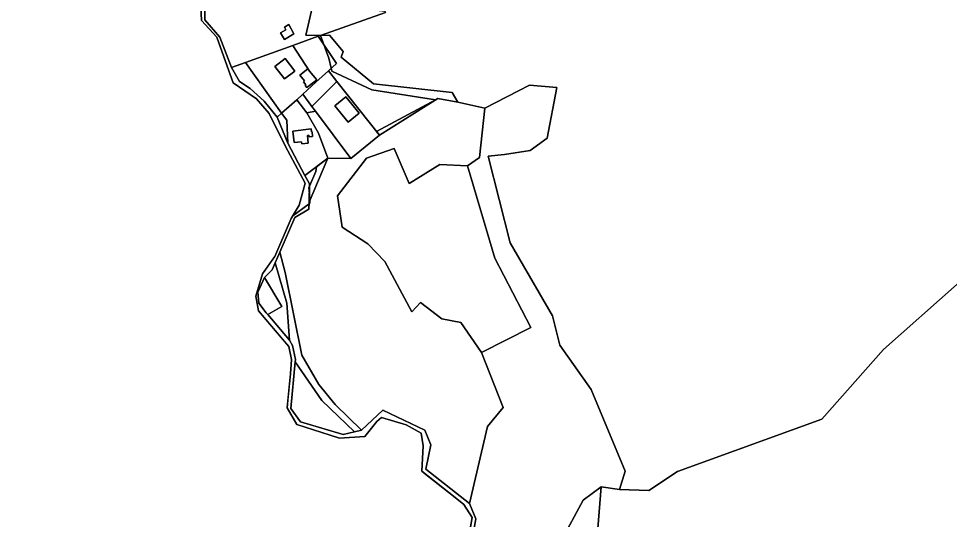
# Model space of a CAD drawing. Extents: x -477304 to -465429, y -1159113 to -1149210.
# Drawn here: x -476469.4 to -476001.7, y -1153694.5 to -1153442.6 of the extents above; entities that cross this region are included whole.
import ezdxf

# ---------------------------------------------------------------- set-up
doc = ezdxf.new("R2010")
doc.units = 0
for name, color, linetype in [('BPEJ_s', 7, 'Continuous'), ('ostatni_s', 7, 'Continuous'), ('PUPFL_s', 7, 'Continuous'), ('trav_porost_s', 7, 'Continuous'), ('voda_s', 7, 'Continuous'), ('zahrada_s', 7, 'Continuous')]:
    doc.layers.add(name, color=color, linetype=linetype)

msp = doc.modelspace()

# ---------------------------------------------------------------- linework, layer by layer
at = {"layer": 'BPEJ_s'}
for p, q in [((-476331.66, -1153541.75), (-476331.65, -1153541.75)), ((-476341.64, -1153563.62), (-476343.36, -1153566.03)), ((-476350.28, -1153582.25), (-476350.08, -1153583.28)), ((-476329.6, -1153646.76), (-476317.5, -1153650.64)), ((-476295.43, -1153652.79), (-476292.04, -1153648.55)), ((-476266.79, -1153670.31), (-476264.7, -1153671.95))]:
    msp.add_line(p, q, dxfattribs=at)
for points in [[(-476469.44, -1153302.84), (-476465.62, -1153305.59), (-476462.52, -1153314.71), (-476461.47, -1153317.8), (-476462.31, -1153337.1), (-476459.47, -1153347.25), (-476453.13, -1153354.27), (-476434.77, -1153364.18), (-476417.39, -1153374.78), (-476413.17, -1153379.06), (-476396.78, -1153414.37), (-476394.56, -1153419.33), (-476381.89, -1153425.52), (-476378.24, -1153429.87), (-476377.6, -1153443.54), (-476369.87, -1153451.92), (-476364.68, -1153466.61), (-476361.59, -1153474.95), (-476349.92, -1153482.92), (-476343.55, -1153490.4), (-476335.45, -1153506.67), (-476325.49, -1153525.38), (-476328.44, -1153536.44), (-476331.66, -1153541.75)], [(-476321.25, -1153434.31), (-476325.15, -1153450.94), (-476317.75, -1153451.14), (-476313.5, -1153462.5), (-476312.32, -1153467.61), (-476312, -1153469), (-476292, -1153478.5), (-476260, -1153483.5), (-476289.5, -1153499.5), (-476288.12, -1153501.24), (-476302.48, -1153513.07), (-476313.98, -1153512.84), (-476319.74, -1153517.13), (-476320, -1153519.5), (-476323.24, -1153526.91), (-476323.5, -1153527.5), (-476323.29, -1153530.85), (-476323.07, -1153534.31), (-476323, -1153535.5), (-476323.4, -1153535.79), (-476331.65, -1153541.75), (-476331.66, -1153541.75), (-476332.5, -1153543.15), (-476340.68, -1153562.28), (-476341.64, -1153563.62)], [(-476313.98, -1153512.84), (-476302.48, -1153513.07), (-476288.12, -1153501.24), (-476289.5, -1153499.5), (-476260, -1153483.5), (-476292, -1153478.5), (-476312, -1153469), (-476312.32, -1153467.61), (-476313.5, -1153462.5), (-476317.75, -1153451.14), (-476325.15, -1153450.94), (-476321.25, -1153434.31)], [(-476331.65, -1153541.75), (-476323.4, -1153535.79), (-476323, -1153535.5), (-476323.07, -1153534.31), (-476323.29, -1153530.85), (-476323.5, -1153527.5), (-476323.24, -1153526.91), (-476320, -1153519.5), (-476319.74, -1153517.13), (-476313.98, -1153512.84)], [(-476343.36, -1153566.03), (-476346.92, -1153571), (-476350.28, -1153582.25)], [(-476350.08, -1153583.28), (-476348.88, -1153589.54), (-476336.83, -1153603.79), (-476333.7, -1153607.49), (-476332.24, -1153614.05), (-476332.85, -1153621.28), (-476333.96, -1153632.7), (-476334.52, -1153638.44), (-476329.6, -1153646.76)], [(-476292.04, -1153648.55), (-476289.45, -1153645.32), (-476287.06, -1153643.2), (-476280.85, -1153645.09), (-476274.67, -1153646.97), (-476267.13, -1153651.17), (-476266.15, -1153657.52), (-476266.79, -1153670.31)], [(-476317.5, -1153650.64), (-476308.09, -1153653.66), (-476295.43, -1153652.79)], [(-476264.7, -1153671.95), (-476250.12, -1153683.41), (-476245.71, -1153687.07), (-476241.45, -1153693.6), (-476243.23, -1153703.64)]]:
    msp.add_lwpolyline(points, dxfattribs=at)
at = {"layer": 'ostatni_s'}
for points in [[(-476285.01, -1153439.63), (-476317.75, -1153451.14), (-476325.15, -1153450.94), (-476321.25, -1153434.31), (-476285.61, -1153438.87)], [(-476335.79, -1153453.08), (-476337.75, -1153449.75), (-476335.13, -1153448.21), (-476335.86, -1153446.89), (-476333.64, -1153445.65), (-476331.05, -1153450.29)], [(-476320.37, -1153474.03), (-476319.63, -1153473.44), (-476323.18, -1153469.05), (-476331.65, -1153456.13), (-476318.84, -1153451.52), (-476309.7, -1153465.2), (-476313.72, -1153468.89), (-476320.02, -1153474.66)], [(-476306.29, -1153459.14), (-476307.41, -1153462), (-476291.11, -1153475.5), (-476251.49, -1153479.8), (-476248.74, -1153484.62), (-476258.77, -1153482.88), (-476288.12, -1153501.24), (-476309.49, -1153474.25), (-476313.72, -1153468.89), (-476309.7, -1153465.2), (-476318.84, -1153451.52), (-476317.75, -1153451.14), (-476313.17, -1153450.96)], [(-476353.06, -1153477.77), (-476358.49, -1153474.24), (-476362.51, -1153467.22), (-476355.41, -1153464.67), (-476337.32, -1153490.26), (-476339.53, -1153492.24), (-476346.01, -1153484.15)], [(-476335.85, -1153473), (-476340.7, -1153466.7), (-476335.5, -1153462.7), (-476330.66, -1153469.01)], [(-476328.05, -1153471.04), (-476324.07, -1153467.95), (-476323.18, -1153469.05), (-476319.63, -1153473.44), (-476320.37, -1153474.03), (-476324.52, -1153477.33), (-476325.41, -1153476.21), (-476325.08, -1153475.95), (-476326.28, -1153474.43), (-476325.7, -1153473.97)], [(-476309.49, -1153474.25), (-476322.05, -1153486.79), (-476326.61, -1153480.65), (-476320.02, -1153474.66), (-476313.72, -1153468.89)], [(-476326.61, -1153480.65), (-476322.05, -1153486.79), (-476320.27, -1153489.18), (-476324.58, -1153490.06), (-476329.65, -1153483.42)], [(-476310.49, -1153486.55), (-476304.93, -1153481.94), (-476298.29, -1153490.17), (-476303.85, -1153494.78)], [(-476337.32, -1153490.26), (-476334.66, -1153493.64), (-476334.1, -1153505.22), (-476339.53, -1153492.24)], [(-476324.32, -1153501.35), (-476323.85, -1153505.24), (-476327.15, -1153505.63), (-476327.28, -1153504.58), (-476331.01, -1153505.02), (-476331.69, -1153499.25), (-476322.46, -1153498.16), (-476322.3, -1153499.55), (-476321.98, -1153499.52), (-476321.7, -1153501.9), (-476323.49, -1153502.11), (-476323.59, -1153501.27)], [(-476325.66, -1153521.55), (-476313.98, -1153512.84), (-476323.34, -1153534.94), (-476323.23, -1153525.8)], [(-476310.27, -1153636.72), (-476297.08, -1153649.67), (-476300.67, -1153650.48), (-476316.97, -1153634.76), (-476330.42, -1153615.23), (-476330.32, -1153614.13), (-476331.75, -1153606.97), (-476333.29, -1153604.35), (-476334.7, -1153585.77), (-476340.48, -1153565.47), (-476338.18, -1153560.15), (-476335.5, -1153570.35), (-476327.06, -1153611.84), (-476318.59, -1153626.69)], [(-476340.48, -1153565.47), (-476334.7, -1153585.77), (-476333.29, -1153604.35), (-476344.24, -1153591.53), (-476337.08, -1153587.38), (-476345.92, -1153572.87), (-476342.04, -1153569.07)], [(-476348.75, -1153585.83), (-476349.15, -1153580.29), (-476345.92, -1153572.87), (-476337.08, -1153587.38), (-476344.24, -1153591.53), (-476345.08, -1153590.55)], [(-476300.67, -1153650.48), (-476306.4, -1153651.77), (-476327.82, -1153645.4), (-476332.58, -1153638.66), (-476330.42, -1153615.23), (-476316.97, -1153634.76)]]:
    msp.add_lwpolyline(points, close=True, dxfattribs=at)
at = {"layer": 'PUPFL_s'}
for points in [[(-475997.76, -1153576.14), (-476034.71, -1153609.09), (-476065.7, -1153644.11), (-476138.37, -1153670.35), (-476152.76, -1153679.98), (-476167.46, -1153679.41), (-476164.54, -1153670.32), (-476181.77, -1153629.24), (-476197.37, -1153606.95), (-476201.12, -1153592.18), (-476222.33, -1153555.36), (-476233.44, -1153511.83), (-476225.3, -1153511.01), (-476212.39, -1153509.02), (-476203.82, -1153502.73), (-476198.92, -1153477.35), (-476212.73, -1153476.14), (-476235.18, -1153487.63), (-476248.74, -1153484.62), (-476251.49, -1153479.8), (-476291.11, -1153475.5), (-476307.41, -1153462), (-476306.29, -1153459.14), (-476313.17, -1153450.96), (-476317.75, -1153451.14), (-476285.01, -1153439.63)], [(-476241.6, -1153705.3), (-476239.62, -1153694.23), (-476242.91, -1153686.53), (-476233.77, -1153647.74), (-476225.88, -1153638.26), (-476236.79, -1153610.55), (-476211.96, -1153597.98), (-476230.14, -1153563.14), (-476243.89, -1153516.72), (-476237.88, -1153512.5), (-476235.18, -1153487.63), (-476212.73, -1153476.14), (-476198.92, -1153477.35), (-476203.82, -1153502.73), (-476212.39, -1153509.02), (-476225.3, -1153511.01), (-476233.44, -1153511.83), (-476222.33, -1153555.36), (-476201.12, -1153592.18), (-476197.37, -1153606.95), (-476181.77, -1153629.24), (-476164.54, -1153670.32), (-476167.46, -1153679.41), (-476176.7, -1153678.16), (-476185.68, -1153684.75), (-476196.99, -1153705.68)], [(-476241.39, -1153992.74), (-476238.3, -1153938.61), (-476227.09, -1153894.85), (-476227.02, -1153888.18), (-476224.98, -1153868.35), (-476179.46, -1153884.25), (-476175.43, -1153850.5), (-476183.68, -1153837.32), (-476184.38, -1153812.39), (-476189.18, -1153801.39), (-476166.14, -1153714.5), (-476178.61, -1153703.23), (-476176.7, -1153678.16), (-476167.46, -1153679.41), (-476152.76, -1153679.98), (-476138.37, -1153670.35), (-476065.7, -1153644.11), (-476034.71, -1153609.09), (-475997.76, -1153576.14)]]:
    msp.add_lwpolyline(points, dxfattribs=at)
for points in [[(-476309.17, -1153531.74), (-476306.89, -1153547.56), (-476293.85, -1153555.93), (-476285.32, -1153564.73), (-476271.82, -1153590.14), (-476267.39, -1153585.34), (-476256.69, -1153593.65), (-476247.25, -1153595.5), (-476236.79, -1153610.55), (-476225.88, -1153638.26), (-476233.77, -1153647.74), (-476242.91, -1153686.53), (-476264.81, -1153669.17), (-476262.19, -1153657), (-476265.21, -1153649.58), (-476286.41, -1153639.51), (-476297.08, -1153649.67), (-476310.27, -1153636.72), (-476318.59, -1153626.69), (-476327.06, -1153611.84), (-476335.5, -1153570.35), (-476338.18, -1153560.15), (-476330.64, -1153542.74), (-476323.6, -1153538.43), (-476323.34, -1153534.94), (-476313.98, -1153512.84), (-476318.75, -1153500.26), (-476324.58, -1153490.06), (-476320.27, -1153489.18), (-476302.48, -1153513.07), (-476288.12, -1153501.24), (-476258.77, -1153482.88), (-476248.74, -1153484.62), (-476235.18, -1153487.63), (-476237.88, -1153512.5), (-476243.89, -1153516.72), (-476257.69, -1153515.98), (-476273.17, -1153525.52), (-476280.65, -1153508.04), (-476294.54, -1153512.91)], [(-476309.17, -1153531.74), (-476294.54, -1153512.91), (-476280.65, -1153508.04), (-476273.17, -1153525.52), (-476257.69, -1153515.98), (-476243.89, -1153516.72), (-476230.14, -1153563.14), (-476211.96, -1153597.98), (-476236.79, -1153610.55), (-476247.25, -1153595.5), (-476256.69, -1153593.65), (-476267.39, -1153585.34), (-476271.82, -1153590.14), (-476285.32, -1153564.73), (-476293.85, -1153555.93), (-476306.89, -1153547.56)], [(-476251.85, -1153787.38), (-476250.71, -1153770.96), (-476253.14, -1153750), (-476231.5, -1153740.34), (-476211.47, -1153725.45), (-476196.99, -1153705.68), (-476185.68, -1153684.75), (-476176.7, -1153678.16), (-476178.61, -1153703.23), (-476166.14, -1153714.5), (-476189.18, -1153801.39), (-476184.38, -1153812.39), (-476183.68, -1153837.32), (-476175.43, -1153850.5), (-476179.46, -1153884.25), (-476224.98, -1153868.35), (-476236.19, -1153849.18), (-476249.57, -1153846.12), (-476255.05, -1153834.92), (-476260.76, -1153825.33), (-476267.59, -1153816.27), (-476269.12, -1153808.64), (-476259.03, -1153798.2), (-476253, -1153790.96)]]:
    msp.add_lwpolyline(points, close=True, dxfattribs=at)
at = {"layer": 'trav_porost_s'}
for points in [[(-476325.41, -1153476.21), (-476324.52, -1153477.33), (-476320.37, -1153474.03), (-476320.02, -1153474.66), (-476326.61, -1153480.65), (-476329.65, -1153483.42), (-476337.32, -1153490.26), (-476355.41, -1153464.67), (-476331.65, -1153456.13), (-476323.18, -1153469.05), (-476324.07, -1153467.95), (-476328.05, -1153471.04), (-476325.7, -1153473.97), (-476326.28, -1153474.43), (-476325.08, -1153475.95)], [(-476340.7, -1153466.7), (-476335.85, -1153473), (-476330.66, -1153469.01), (-476335.5, -1153462.7)]]:
    msp.add_lwpolyline(points, close=True, dxfattribs=at)
at = {"layer": 'voda_s'}
for points in [[(-476243.28, -1153703.95), (-476241.45, -1153693.6), (-476245.71, -1153687.07), (-476250.12, -1153683.41), (-476266.79, -1153670.31), (-476266.15, -1153657.52), (-476267.13, -1153651.17), (-476274.67, -1153646.97), (-476287.06, -1153643.2), (-476289.45, -1153645.32), (-476295.43, -1153652.79), (-476308.09, -1153653.66), (-476329.6, -1153646.76), (-476334.52, -1153638.44), (-476332.85, -1153621.28), (-476332.24, -1153614.05), (-476333.7, -1153607.49), (-476348.88, -1153589.54), (-476350.28, -1153582.25), (-476346.92, -1153571), (-476340.68, -1153562.28), (-476332.5, -1153543.15), (-476328.44, -1153536.44), (-476325.49, -1153525.38), (-476335.45, -1153506.67), (-476343.55, -1153490.4), (-476349.92, -1153482.92), (-476361.59, -1153474.95), (-476364.68, -1153466.61), (-476369.87, -1153451.92), (-476377.6, -1153443.54), (-476378.24, -1153429.87)], [(-476376.06, -1153428.96), (-476375.81, -1153443.28), (-476368.25, -1153451.9), (-476362.51, -1153467.22), (-476358.49, -1153474.24), (-476353.06, -1153477.77), (-476346.01, -1153484.15), (-476339.53, -1153492.24), (-476334.1, -1153505.22), (-476325.66, -1153521.55), (-476323.23, -1153525.8), (-476323.34, -1153534.94), (-476323.6, -1153538.43), (-476330.64, -1153542.74), (-476338.18, -1153560.15), (-476340.48, -1153565.47), (-476342.04, -1153569.07), (-476345.92, -1153572.87), (-476349.15, -1153580.29), (-476348.75, -1153585.83), (-476345.08, -1153590.55), (-476344.24, -1153591.53), (-476333.29, -1153604.35), (-476331.75, -1153606.97), (-476330.32, -1153614.13), (-476330.42, -1153615.23), (-476332.58, -1153638.66), (-476327.82, -1153645.4), (-476306.4, -1153651.77), (-476300.67, -1153650.48), (-476297.08, -1153649.67), (-476286.41, -1153639.51), (-476265.21, -1153649.58), (-476262.19, -1153657), (-476264.81, -1153669.17), (-476242.91, -1153686.53), (-476239.62, -1153694.23), (-476241.6, -1153705.3)]]:
    msp.add_lwpolyline(points, dxfattribs=at)
at = {"layer": 'zahrada_s'}
for points in [[(-476362.51, -1153467.22), (-476368.25, -1153451.9), (-476375.81, -1153443.28), (-476376.06, -1153428.96), (-476368.33, -1153424.93), (-476335.11, -1153432.53), (-476321.25, -1153434.31), (-476325.15, -1153450.94), (-476317.75, -1153451.14), (-476318.84, -1153451.52), (-476331.65, -1153456.13), (-476355.41, -1153464.67)], [(-476335.86, -1153446.89), (-476335.13, -1153448.21), (-476337.75, -1153449.75), (-476335.79, -1153453.08), (-476331.05, -1153450.29), (-476333.64, -1153445.65)], [(-476302.48, -1153513.07), (-476320.27, -1153489.18), (-476322.05, -1153486.79), (-476309.49, -1153474.25), (-476288.12, -1153501.24)], [(-476334.1, -1153505.22), (-476334.66, -1153493.64), (-476337.32, -1153490.26), (-476329.65, -1153483.42), (-476324.58, -1153490.06), (-476318.75, -1153500.26), (-476313.98, -1153512.84), (-476325.66, -1153521.55)], [(-476310.49, -1153486.55), (-476303.85, -1153494.78), (-476298.29, -1153490.17), (-476304.93, -1153481.94)], [(-476321.98, -1153499.52), (-476322.3, -1153499.55), (-476322.46, -1153498.16), (-476331.69, -1153499.25), (-476331.01, -1153505.02), (-476327.28, -1153504.58), (-476327.15, -1153505.63), (-476323.85, -1153505.24), (-476324.32, -1153501.35), (-476323.59, -1153501.27), (-476323.49, -1153502.11), (-476321.7, -1153501.9)]]:
    msp.add_lwpolyline(points, close=True, dxfattribs=at)

doc.saveas('drawing.dxf')
